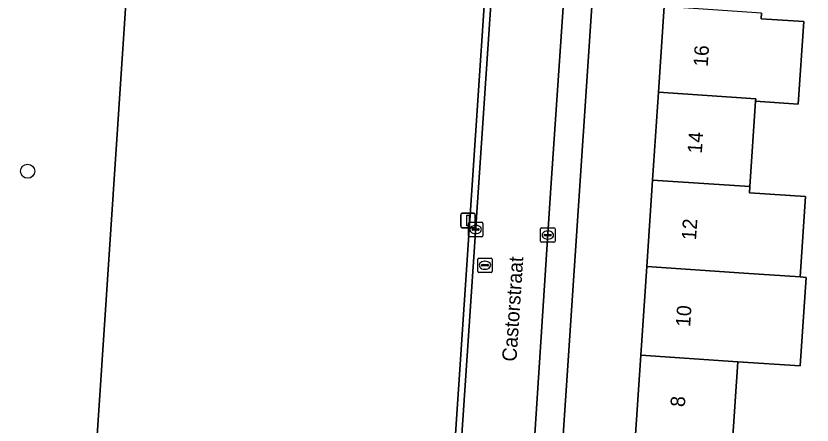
# Model space of a CAD drawing. Extents: x 161848 to 162726, y 385382 to 386521.
# Drawn here: x 161905.1 to 161960.2, y 385650.3 to 385678.7 of the extents above; entities that cross this region are included whole.
import ezdxf

# ---------------------------------------------------------------- set-up
doc = ezdxf.new("R2010")
doc.units = 0
for name, color, linetype in [('IMGEO_Berm_groen', 7, 'Continuous'), ('IMGEO_Boom', 7, 'Continuous'), ('IMGEO_Erf', 7, 'Continuous'), ('IMGEO_Kolk', 7, 'Continuous'), ('IMGEO_Lichtmast', 7, 'Continuous'), ('IMGEO_Openbare_ruimte_label', 7, 'Continuous'), ('IMGEO_Pand', 7, 'Continuous'), ('IMGEO_Pand_nummerreeks', 7, 'Continuous'), ('IMGEO_Rijbaan_lokaal_open', 7, 'Continuous'), ('IMGEO_Rioolput', 7, 'Continuous'), ('IMGEO_Voetpad_open', 7, 'Continuous')]:
    doc.layers.add(name, color=color, linetype=linetype)

msp = doc.modelspace()

# ---------------------------------------------------------------- linework, layer by layer
at = {"layer": 'IMGEO_Berm_groen'}
for points in [[(161899.671, 385614.325), (161908.314, 385613.734), (161910.42, 385645.458), (161914.37, 385704.993)], [(161939.126, 385703.242), (161936.498, 385703.488), (161914.37, 385704.993), (161910.42, 385645.458), (161908.314, 385613.734), (161929.498, 385612.185), (161929.87, 385616.968), (161933.404, 385616.717), (161933.493, 385618.028)], [(161935.985, 385649.661), (161935.533, 385649.718), (161939.126, 385703.242)]]:
    msp.add_lwpolyline(points, dxfattribs=at)
at = {"layer": 'IMGEO_Boom'}
msp.add_circle((161905.89, 385667.941), 0.489, dxfattribs=at)
at = {"layer": 'IMGEO_Erf'}
for points in [[(161946.526, 385702.567), (161941.6, 385628.889), (161949.52, 385628.331), (161952.553, 385628.128), (161955.585, 385627.924), (161958.618, 385627.72), (161961.651, 385627.517)], [(161947.982, 385649.343), (161948.376, 385655.194), (161948.79, 385661.328), (161949.194, 385667.327), (161949.605, 385673.424), (161950.004, 385679.348)], [(161956.74, 385678.892), (161956.715, 385678.515), (161959.675, 385678.316), (161959.289, 385672.587), (161956.328, 385672.786), (161955.929, 385666.872), (161955.9, 385666.44), (161959.792, 385666.178), (161959.417, 385660.61), (161959.833, 385660.582), (161959.42, 385654.447), (161955.111, 385654.738), (161954.717, 385648.889)]]:
    msp.add_lwpolyline(points, dxfattribs=at)
at = {"layer": 'IMGEO_Kolk'}
for p, q in [((161936.436, 385663.473), (161936.436, 385664.325)), ((161936.511, 385664.399), (161937.363, 385664.399)), ((161936.924, 385664.179), (161936.949, 385664.179)), ((161937.437, 385664.325), (161937.437, 385663.473)), ((161936.695, 385663.893), (161936.695, 385663.905)), ((161937.133, 385663.856), (161936.735, 385663.856)), ((161936.738, 385663.942), (161937.136, 385663.942)), ((161936.947, 385663.619), (161936.922, 385663.619)), ((161937.179, 385663.905), (161937.179, 385663.893)), ((161941.432, 385663.09), (161941.432, 385663.942)), ((161941.507, 385664.016), (161942.359, 385664.016)), ((161941.92, 385663.796), (161941.945, 385663.796)), ((161942.433, 385663.942), (161942.433, 385663.09)), ((161937.363, 385663.399), (161936.511, 385663.399)), ((161941.691, 385663.51), (161941.691, 385663.522)), ((161942.129, 385663.473), (161941.731, 385663.473)), ((161941.734, 385663.559), (161942.132, 385663.559)), ((161941.943, 385663.236), (161941.918, 385663.236)), ((161942.175, 385663.522), (161942.175, 385663.51)), ((161942.359, 385663.016), (161941.507, 385663.016))]:
    msp.add_line(p, q, dxfattribs=at)
for points in [[(161936.436, 385663.473), (161936.436, 385664.325)], [(161936.511, 385664.399), (161937.363, 385664.399)], [(161937.437, 385664.325), (161937.437, 385663.473)], [(161941.432, 385663.09), (161941.432, 385663.942)], [(161941.507, 385664.016), (161942.359, 385664.016)], [(161942.433, 385663.942), (161942.433, 385663.09)], [(161937.363, 385663.399), (161936.511, 385663.399)], [(161942.359, 385663.016), (161941.507, 385663.016)]]:
    msp.add_lwpolyline(points, dxfattribs=at)
for centre, radius, start, end in [((161936.513, 385664.323), 0.0765, 91.552, 178.448), ((161936.513, 385664.323), 0.0765, 91.552, 178.448), ((161937.361, 385664.323), 0.0765, 1.552, 88.448), ((161937.361, 385664.323), 0.0765, 1.552, 88.448), ((161936.735, 385663.902), 0.0403, 85.8775, 175.7526), ((161936.732, 385663.892), 0.0366, 178.938, 274.7102), ((161937.136, 385663.899), 0.043, 264.8664, 352.4533), ((161937.14, 385663.904), 0.0386, 1.7309, 96.639), ((161941.509, 385663.94), 0.0765, 91.552, 178.448), ((161941.509, 385663.94), 0.0765, 91.552, 178.448), ((161942.357, 385663.94), 0.0765, 1.552, 88.448), ((161942.357, 385663.94), 0.0765, 1.552, 88.448), ((161936.513, 385663.475), 0.0765, 181.552, 268.448), ((161936.513, 385663.475), 0.0765, 181.552, 268.448), ((161937.361, 385663.475), 0.0765, 271.552, 358.448), ((161937.361, 385663.475), 0.0765, 271.552, 358.448), ((161941.509, 385663.092), 0.0765, 181.552, 268.448), ((161941.509, 385663.092), 0.0765, 181.552, 268.448), ((161941.731, 385663.519), 0.0403, 85.8775, 175.7526), ((161941.728, 385663.509), 0.0366, 178.938, 274.7102), ((161942.132, 385663.516), 0.043, 264.8664, 352.4533), ((161942.136, 385663.521), 0.0386, 1.7309, 96.639), ((161942.357, 385663.092), 0.0765, 271.552, 358.448), ((161942.357, 385663.092), 0.0765, 271.552, 358.448)]:
    msp.add_arc(centre, radius, start, end, dxfattribs=at)
for centre, major_axis, ratio, start_param, end_param in [((161936.923, 385663.899), (-0.387, 0.002), 0.722429, 4.712389, 7.853982), ((161936.948, 385663.899), (-0.39, 0.002), 0.717154, 1.570796, 4.712389), ((161941.919, 385663.516), (-0.387, 0.002), 0.722429, 4.712389, 7.853982), ((161941.944, 385663.516), (-0.39, 0.002), 0.717154, 1.570796, 4.712389)]:
    msp.add_ellipse(centre, major_axis=major_axis, ratio=ratio, start_param=start_param, end_param=end_param, dxfattribs=at)
at = {"layer": 'IMGEO_Lichtmast'}
for p, q in [((161935.909, 385664.126), (161935.909, 385664.926)), ((161935.909, 385664.926), (161935.909, 385664.126)), ((161936.009, 385665.026), (161936.799, 385665.026)), ((161936.799, 385665.026), (161936.009, 385665.026)), ((161936.899, 385664.926), (161936.899, 385664.126)), ((161936.899, 385664.126), (161936.899, 385664.926)), ((161936.799, 385664.026), (161936.009, 385664.026)), ((161936.009, 385664.026), (161936.799, 385664.026))]:
    msp.add_line(p, q, dxfattribs=at)
msp.add_lwpolyline([(161936.329, 385664.901), (161936.479, 385664.901), (161936.479, 385664.151), (161936.329, 385664.151), (161936.329, 385664.901)], dxfattribs=at)
for centre, start, end in [((161936.009, 385664.926), 90, 180), ((161936.009, 385664.926), 90, 180), ((161936.799, 385664.926), 0, 90), ((161936.799, 385664.926), 360, 90), ((161936.009, 385664.126), 180, 270), ((161936.009, 385664.126), 180, 270), ((161936.799, 385664.126), 270, 0), ((161936.799, 385664.126), 270, 0)]:
    msp.add_arc(centre, 0.1, start, end, dxfattribs=at)
at = {"layer": 'IMGEO_Pand'}
for points in [[(161959.675, 385678.316), (161956.715, 385678.515), (161956.74, 385678.892), (161950.004, 385679.348), (161949.605, 385673.424), (161956.34, 385672.969), (161956.328, 385672.786), (161959.289, 385672.587)], [(161956.34, 385672.969), (161949.605, 385673.424), (161949.194, 385667.327), (161955.929, 385666.872), (161956.328, 385672.786)], [(161959.792, 385666.178), (161955.9, 385666.44), (161955.929, 385666.872), (161949.194, 385667.327), (161948.79, 385661.328), (161955.525, 385660.872), (161959.417, 385660.61)], [(161959.42, 385654.447), (161959.833, 385660.582), (161959.417, 385660.61), (161955.525, 385660.872), (161948.79, 385661.328), (161948.376, 385655.194), (161955.111, 385654.738)], [(161955.111, 385654.738), (161948.376, 385655.194), (161947.982, 385649.343), (161954.717, 385648.889)]]:
    msp.add_lwpolyline(points, close=True, dxfattribs=at)
at = {"layer": 'IMGEO_Rijbaan_lokaal_open'}
msp.add_lwpolyline([(161942.144, 385666.78), (161944.591, 385702.676), (161939.569, 385703.191), (161935.985, 385649.661), (161934.481, 385627.029), (161934.124, 385621.658), (161939.176, 385621.222)], close=True, dxfattribs=at)
at = {"layer": 'IMGEO_Rioolput'}
for p, q in [((161937.077, 385660.997), (161937.077, 385661.849)), ((161937.152, 385661.923), (161938.004, 385661.923)), ((161937.336, 385661.417), (161937.336, 385661.429)), ((161937.379, 385661.466), (161937.777, 385661.466)), ((161937.565, 385661.703), (161937.59, 385661.703)), ((161937.82, 385661.429), (161937.82, 385661.417)), ((161938.078, 385661.849), (161938.078, 385660.997)), ((161938.004, 385660.923), (161937.152, 385660.923)), ((161937.774, 385661.38), (161937.376, 385661.38)), ((161937.588, 385661.143), (161937.563, 385661.143))]:
    msp.add_line(p, q, dxfattribs=at)
for points in [[(161937.077, 385660.997), (161937.077, 385661.849)], [(161937.152, 385661.923), (161938.004, 385661.923)], [(161938.078, 385661.849), (161938.078, 385660.997)], [(161938.004, 385660.923), (161937.152, 385660.923)]]:
    msp.add_lwpolyline(points, dxfattribs=at)
for centre, radius, start, end in [((161937.154, 385661.847), 0.0765, 91.552, 178.448), ((161937.154, 385661.847), 0.0765, 91.552, 178.448), ((161937.376, 385661.426), 0.0403, 85.8775, 175.7526), ((161937.373, 385661.416), 0.0366, 178.938, 274.7102), ((161937.777, 385661.423), 0.043, 264.8664, 352.4533), ((161937.781, 385661.428), 0.0386, 1.7309, 96.639), ((161938.002, 385661.847), 0.0765, 1.552, 88.448), ((161938.002, 385661.847), 0.0765, 1.552, 88.448), ((161937.154, 385660.999), 0.0765, 181.552, 268.448), ((161937.154, 385660.999), 0.0765, 181.552, 268.448), ((161938.002, 385660.999), 0.0765, 271.552, 358.448), ((161938.002, 385660.999), 0.0765, 271.552, 358.448)]:
    msp.add_arc(centre, radius, start, end, dxfattribs=at)
for centre, major_axis, ratio, start_param, end_param in [((161937.564, 385661.423), (-0.387, 0.002), 0.722429, 4.712389, 7.853982), ((161937.589, 385661.423), (-0.39, 0.002), 0.717154, 1.570796, 4.712389)]:
    msp.add_ellipse(centre, major_axis=major_axis, ratio=ratio, start_param=start_param, end_param=end_param, dxfattribs=at)
at = {"layer": 'IMGEO_Voetpad_open'}
for points in [[(161936.761, 385707.791), (161936.498, 385703.488), (161939.126, 385703.242), (161935.533, 385649.718), (161935.985, 385649.661), (161939.569, 385703.191), (161939.917, 385708.382)], [(161944.591, 385702.676), (161942.144, 385666.78), (161939.176, 385621.222)], [(161941.087, 385621.217), (161941.573, 385628.49), (161941.6, 385628.889), (161946.526, 385702.567)]]:
    msp.add_lwpolyline(points, dxfattribs=at)

# ---------------------------------------------------------------- texts
at = {"layer": 'IMGEO_Openbare_ruimte_label'}
msp.add_text('Castorstraat', height=1, rotation=86.1593, dxfattribs=at).set_placement((161939.753, 385654.72))
at = {"layer": 'IMGEO_Pand_nummerreeks'}
for s, rotation, p in [('16', 86.1442, (161953.01, 385675.159)), ('14', 86.1442, (161952.605, 385669.148)), ('12', 86.1442, (161952.199, 385663.133)), ('10', 86.1442, (161951.794, 385657.127)), ('8', 86.1435, (161951.42, 385651.576))]:
    msp.add_text(s, height=1, rotation=rotation, dxfattribs=at).set_placement(p)

doc.saveas('drawing.dxf')
